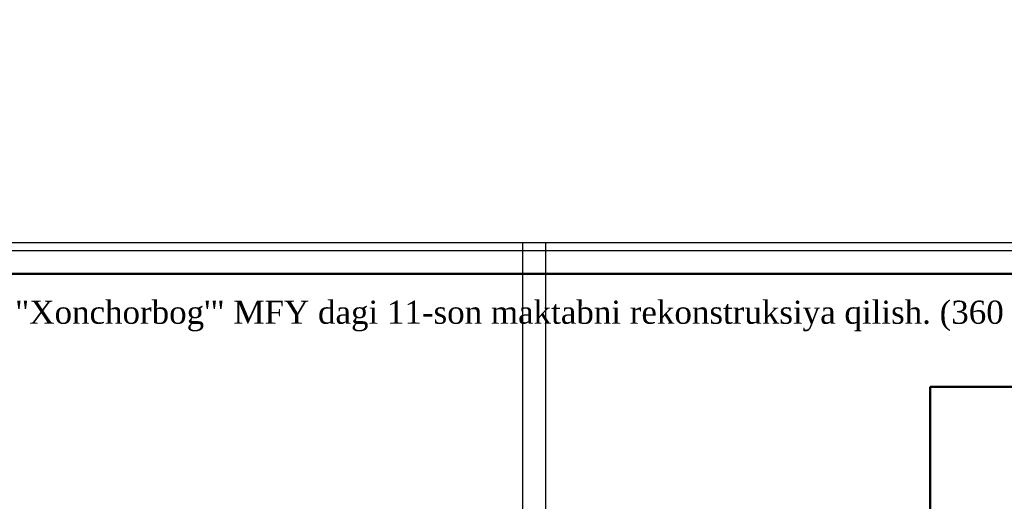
# Model space of a CAD drawing. Header units: millimetres. Extents: x -257011 to 237647566, y 2784933 to 6706507.
# Tile 317 of 451: x 10283163 to 10389475, y 5479705 to 5531762. Entities that reach past the tile are written whole.
import ezdxf

# ---------------------------------------------------------------- set-up
doc = ezdxf.new("R2010")
doc.units = ezdxf.units.MM
doc.header["$LTSCALE"] = 1000
doc.layers.add('Ф А С А Д', color=250, linetype='Continuous', lineweight=15)
doc.styles.add('WMF-Times New Roman0', font='times.ttf')
picture_1 = doc.add_image_def('image6.png', size_in_pixel=(1429, 926))

msp = doc.modelspace()

# ---------------------------------------------------------------- linework, layer by layer
at = {"color": 5}
msp.add_lwpolyline([(10191472.083, 5298528.21), (10485941.78, 5298528.21), (10485941.78, 5506760.352), (10191472.083, 5506760.352)], close=True, dxfattribs=at)
at = {"layer": 'Defpoints', "color": 4}
msp.add_lwpolyline([(10191472.083, 5507644.281), (10191472.083, 5297644.281), (10339972.083, 5297644.281), (10339972.083, 5507644.281)], close=True, dxfattribs=at)
at = {"layer": 'Defpoints', "color": 6}
msp.add_lwpolyline([(10337441.78, 5507644.281), (10337441.78, 5297644.281), (10485941.78, 5297644.281), (10485941.78, 5507644.281)], close=True, dxfattribs=at)
at = {"layer": 'Ф А С А Д', "color": 5, "lineweight": 50}
msp.add_lwpolyline([(10201387.899, 5301007.164), (10483462.826, 5301007.164), (10483462.826, 5504281.398), (10201387.899, 5504281.398)], close=True, dxfattribs=at)

# ---------------------------------------------------------------- texts
at = {"char_height": 2500, "width": 224024.15487, "attachment_point": 4, "style": 'WMF-Times New Roman0'}
for insert in [(9667906.093, 5528213.034), (10223676.306, 5499732.812)]:
    msp.add_mtext('\\pi5289.225;Samarqand viloyati Toyloq tumani "Хоnсhоrbоg\'" МFY dagi 11-son maktabni rekonstruksiya qilish. (360 o\'quvchi o\'rinli qo\'shimcha bino qurish).', dxfattribs=dict(at, insert=insert))

# ---------------------------------------------------------------- pictures from other files: only their frames are drawn
at = {"lineweight": 50, "ltscale": 1000}
image = msp.add_image(picture_1, insert=(10381477.749, 5430503.551), size_in_units=(95014.626, 61570.01), dxfattribs=at)
image.dxf.flags = 7

doc.saveas('drawing.dxf')
